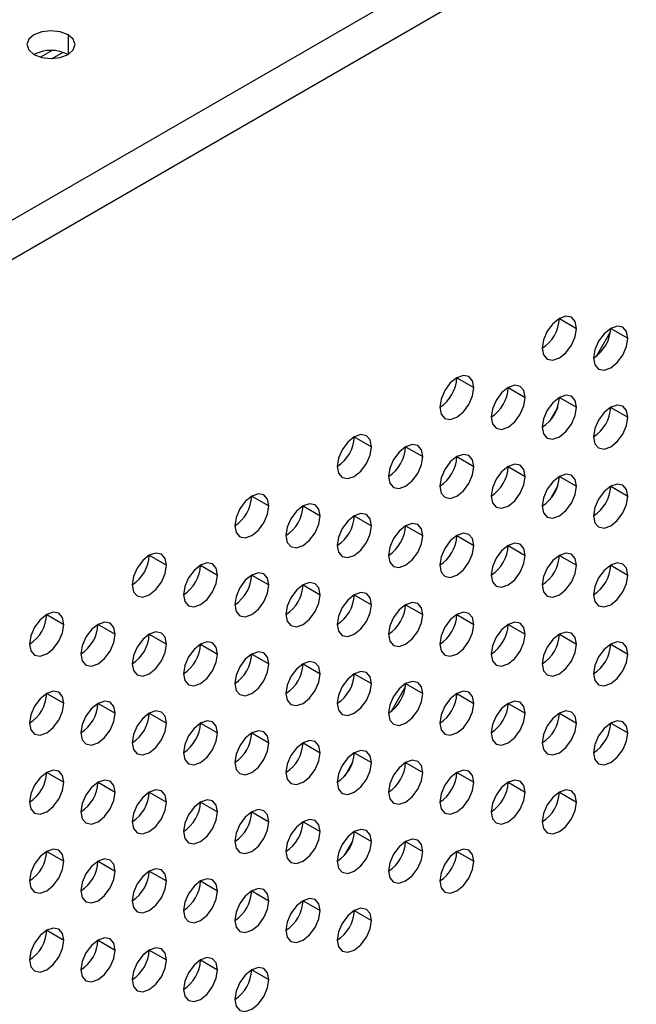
# Model space of a CAD drawing. Header units: millimetres. Extents: x 0 to 1118, y 0 to 864.
# Tile 323 of 397: x 980.81 to 983.36, y 709.9 to 713.98. Entities that reach past the tile are written whole.
import ezdxf

# ---------------------------------------------------------------- set-up
doc = ezdxf.new("R2010")
doc.units = ezdxf.units.MM

msp = doc.modelspace()

# ---------------------------------------------------------------- linework, layer by layer
at = {"color": 7, "linetype": 'Continuous', "lineweight": 25}
for p, q in [((948.5326, 694.5334), (1004.2526, 726.6999)), ((1004.3234, 726.5774), (948.6033, 694.4109)), ((980.9404, 713.8481), (980.892, 713.8201)), ((983.0394, 712.739), (983.1102, 712.6982)), ((983.2508, 712.6858), (983.1912, 712.5825)), ((983.2516, 712.6982), (983.3223, 712.6573)), ((982.6152, 712.4941), (982.6859, 712.4533)), ((982.8273, 712.4532), (982.898, 712.4124)), ((983.0394, 712.4124), (983.1102, 712.3716)), ((983.0324, 712.3728), (982.9995, 712.3158)), ((983.2516, 712.3715), (983.3223, 712.3307)), ((982.1909, 712.2492), (982.2616, 712.2083)), ((982.403, 712.2083), (982.4738, 712.1675)), ((982.6152, 712.1675), (982.6859, 712.1266)), ((982.8273, 712.1266), (982.898, 712.0858)), ((983.0394, 712.0858), (983.1102, 712.045)), ((983.0324, 712.0462), (982.9995, 711.9892)), ((983.2516, 712.0449), (983.3223, 712.0041)), ((981.7667, 712.0042), (981.8374, 711.9634)), ((981.9788, 711.9634), (982.0495, 711.9226)), ((982.1909, 711.9225), (982.2616, 711.8817)), ((982.403, 711.8817), (982.4738, 711.8409)), ((982.6152, 711.8408), (982.6859, 711.8)), ((982.8273, 711.8), (982.898, 711.7592)), ((981.3424, 711.7593), (981.4131, 711.7185)), ((983.0394, 711.7592), (983.1102, 711.7183)), ((981.5545, 711.7185), (981.6252, 711.6776)), ((983.2516, 711.7183), (983.3223, 711.6775)), ((981.7667, 711.6776), (981.8374, 711.6368)), ((981.9788, 711.6368), (982.0495, 711.596)), ((982.1909, 711.5959), (982.2616, 711.5551)), ((982.403, 711.5551), (982.4738, 711.5143)), ((980.9181, 711.5144), (980.9888, 711.4736)), ((982.6152, 711.5142), (982.6859, 711.4734)), ((981.1303, 711.4735), (981.201, 711.4327)), ((982.8273, 711.4734), (982.898, 711.4326)), ((981.3424, 711.4327), (981.4131, 711.3919)), ((983.0394, 711.4325), (983.1102, 711.3917)), ((981.5545, 711.3919), (981.6252, 711.351)), ((983.2516, 711.3917), (983.3223, 711.3509)), ((981.7667, 711.351), (981.8374, 711.3102)), ((981.9788, 711.3102), (982.0495, 711.2693)), ((982.1909, 711.2693), (982.2616, 711.2285)), ((982.4023, 711.2161), (982.3427, 711.1128)), ((982.403, 711.2285), (982.4738, 711.1876)), ((980.9181, 711.1878), (980.9888, 711.147)), ((982.6152, 711.1876), (982.6859, 711.1468)), ((981.1303, 711.1469), (981.201, 711.1061)), ((982.8273, 711.1468), (982.898, 711.1059)), ((981.3424, 711.1061), (981.4131, 711.0653)), ((983.0394, 711.1059), (983.1102, 711.0651)), ((981.5545, 711.0652), (981.6252, 711.0244)), ((983.2516, 711.0651), (983.3223, 711.0243)), ((981.7667, 711.0244), (981.8374, 710.9836)), ((981.9788, 710.9835), (982.0495, 710.9427)), ((982.1909, 710.9427), (982.2616, 710.9019)), ((982.1839, 710.9031), (982.151, 710.8461)), ((982.403, 710.9018), (982.4738, 710.861)), ((980.9181, 710.8612), (980.9888, 710.8203)), ((982.6152, 710.861), (982.6859, 710.8202)), ((981.1303, 710.8203), (981.201, 710.7795)), ((982.8273, 710.8202), (982.898, 710.7793)), ((981.3424, 710.7795), (981.4131, 710.7386)), ((983.0394, 710.7793), (983.1102, 710.7385)), ((981.5545, 710.7386), (981.6252, 710.6978)), ((981.7667, 710.6978), (981.8374, 710.657)), ((981.9788, 710.6569), (982.0495, 710.6161)), ((982.1909, 710.6161), (982.2616, 710.5753)), ((982.1839, 710.5765), (982.1509, 710.5195)), ((982.403, 710.5752), (982.4738, 710.5344)), ((980.9181, 710.5345), (980.9888, 710.4937)), ((982.6152, 710.5344), (982.6859, 710.4936)), ((981.1303, 710.4937), (981.201, 710.4529)), ((981.3424, 710.4528), (981.4131, 710.412)), ((981.5545, 710.412), (981.6252, 710.3712)), ((981.7667, 710.3712), (981.8374, 710.3303)), ((981.9788, 710.3303), (982.0495, 710.2895)), ((982.1909, 710.2895), (982.2616, 710.2486)), ((980.9181, 710.2079), (980.9888, 710.1671)), ((981.1303, 710.1671), (981.201, 710.1263)), ((981.3424, 710.1262), (981.4131, 710.0854)), ((981.5545, 710.0854), (981.6252, 710.0446)), ((981.7667, 710.0445), (981.8374, 710.0037))]:
    msp.add_line(p, q, dxfattribs=at)
at = {"color": 8, "linetype": 'Continuous', "lineweight": 25}
for p, q in [((981.0065, 713.9129), (981.0065, 713.8312)), ((980.9406, 713.8144), (980.9857, 713.8404))]:
    msp.add_line(p, q, dxfattribs=at)
at = {"color": 7, "linetype": 'Continuous', "lineweight": 25, "flags": 128}
for points in [[(981.0065, 713.9129), (980.9741, 713.9254), (980.9358, 713.9298), (980.8975, 713.9254), (980.8651, 713.9129), (980.8434, 713.8941), (980.8358, 713.872), (980.8434, 713.85), (980.8651, 713.8312)], [(980.8651, 713.8312), (980.8975, 713.8187), (980.9358, 713.8143), (980.9741, 713.8187), (981.0065, 713.8312), (981.0282, 713.85), (981.0358, 713.872), (981.0282, 713.8941), (981.0065, 713.9129)], [(983.1102, 712.6982), (983.1048, 712.7263), (983.0894, 712.744), (983.0665, 712.7484), (983.0394, 712.739), (983.0124, 712.7172), (982.9894, 712.6862), (982.9741, 712.6509), (982.9687, 712.6165)], [(982.9687, 712.6165), (982.9741, 712.5884), (982.9894, 712.5708), (983.0124, 712.5663), (983.0394, 712.5757), (983.0665, 712.5975), (983.0894, 712.6285), (983.1048, 712.6638), (983.1102, 712.6982)], [(983.3223, 712.6573), (983.3169, 712.6855), (983.3016, 712.7031), (983.2786, 712.7076), (983.2516, 712.6982), (983.2245, 712.6763), (983.2016, 712.6454), (983.1862, 712.6101), (983.1809, 712.5757)], [(983.1809, 712.5757), (983.1862, 712.5476), (983.2016, 712.5299), (983.2245, 712.5255), (983.2516, 712.5349), (983.2786, 712.5567), (983.3016, 712.5876), (983.3169, 712.623), (983.3223, 712.6573)], [(982.6859, 712.4533), (982.6805, 712.4814), (982.6652, 712.499), (982.6422, 712.5035), (982.6152, 712.4941), (982.5881, 712.4723), (982.5652, 712.4413), (982.5499, 712.406), (982.5445, 712.3716)], [(982.5445, 712.3716), (982.5499, 712.3435), (982.5652, 712.3258), (982.5881, 712.3214), (982.6152, 712.3308), (982.6422, 712.3526), (982.6652, 712.3836), (982.6805, 712.4189), (982.6859, 712.4533)], [(982.898, 712.4124), (982.8926, 712.4406), (982.8773, 712.4582), (982.8544, 712.4627), (982.8273, 712.4532), (982.8003, 712.4314), (982.7773, 712.4005), (982.762, 712.3651), (982.7566, 712.3308)], [(982.7566, 712.3308), (982.762, 712.3026), (982.7773, 712.285), (982.8003, 712.2805), (982.8273, 712.2899), (982.8544, 712.3118), (982.8773, 712.3427), (982.8926, 712.3781), (982.898, 712.4124)], [(983.1102, 712.3716), (983.1048, 712.3997), (983.0894, 712.4173), (983.0665, 712.4218), (983.0394, 712.4124), (983.0124, 712.3906), (982.9894, 712.3596), (982.9741, 712.3243), (982.9687, 712.2899)], [(982.9687, 712.2899), (982.9741, 712.2618), (982.9894, 712.2441), (983.0124, 712.2397), (983.0394, 712.2491), (983.0665, 712.2709), (983.0894, 712.3019), (983.1048, 712.3372), (983.1102, 712.3716)], [(983.3223, 712.3307), (983.3169, 712.3589), (983.3016, 712.3765), (983.2786, 712.381), (983.2516, 712.3716), (983.2245, 712.3497), (983.2016, 712.3188), (983.1862, 712.2834), (983.1809, 712.2491)], [(983.1809, 712.2491), (983.1862, 712.2209), (983.2016, 712.2033), (983.2245, 712.1988), (983.2516, 712.2082), (983.2786, 712.2301), (983.3016, 712.261), (983.3169, 712.2964), (983.3223, 712.3307)], [(982.2616, 712.2083), (982.2562, 712.2365), (982.2409, 712.2541), (982.218, 712.2586), (982.1909, 712.2492), (982.1639, 712.2273), (982.1409, 712.1964), (982.1256, 712.1611), (982.1202, 712.1267)], [(982.1202, 712.1267), (982.1256, 712.0986), (982.1409, 712.0809), (982.1639, 712.0765), (982.1909, 712.0859), (982.218, 712.1077), (982.2409, 712.1386), (982.2562, 712.174), (982.2616, 712.2083)], [(982.4738, 712.1675), (982.4684, 712.1956), (982.453, 712.2133), (982.4301, 712.2177), (982.403, 712.2083), (982.376, 712.1865), (982.353, 712.1555), (982.3377, 712.1202), (982.3323, 712.0859)], [(982.3323, 712.0859), (982.3377, 712.0577), (982.353, 712.0401), (982.376, 712.0356), (982.403, 712.045), (982.4301, 712.0669), (982.453, 712.0978), (982.4684, 712.1331), (982.4738, 712.1675)], [(982.6859, 712.1266), (982.6805, 712.1548), (982.6652, 712.1724), (982.6422, 712.1769), (982.6152, 712.1675), (982.5881, 712.1456), (982.5652, 712.1147), (982.5499, 712.0794), (982.5445, 712.045)], [(982.5445, 712.045), (982.5499, 712.0169), (982.5652, 711.9992), (982.5881, 711.9948), (982.6152, 712.0042), (982.6422, 712.026), (982.6652, 712.0569), (982.6805, 712.0923), (982.6859, 712.1266)], [(982.898, 712.0858), (982.8926, 712.1139), (982.8773, 712.1316), (982.8544, 712.136), (982.8273, 712.1266), (982.8003, 712.1048), (982.7773, 712.0739), (982.762, 712.0385), (982.7566, 712.0042)], [(982.7566, 712.0042), (982.762, 711.976), (982.7773, 711.9584), (982.8003, 711.9539), (982.8273, 711.9633), (982.8544, 711.9852), (982.8773, 712.0161), (982.8926, 712.0514), (982.898, 712.0858)], [(983.1102, 712.045), (983.1048, 712.0731), (983.0894, 712.0907), (983.0665, 712.0952), (983.0394, 712.0858), (983.0124, 712.0639), (982.9894, 712.033), (982.9741, 711.9977), (982.9687, 711.9633)], [(982.9687, 711.9633), (982.9741, 711.9352), (982.9894, 711.9175), (983.0124, 711.9131), (983.0394, 711.9225), (983.0665, 711.9443), (983.0894, 711.9753), (983.1048, 712.0106), (983.1102, 712.045)], [(983.3223, 712.0041), (983.3169, 712.0322), (983.3016, 712.0499), (983.2786, 712.0543), (983.2516, 712.0449), (983.2245, 712.0231), (983.2016, 711.9922), (983.1862, 711.9568), (983.1809, 711.9225)], [(981.8374, 711.9634), (981.832, 711.9916), (981.8167, 712.0092), (981.7937, 712.0137), (981.7667, 712.0042), (981.7396, 711.9824), (981.7167, 711.9515), (981.7013, 711.9161), (981.6959, 711.8818)], [(983.1809, 711.9225), (983.1862, 711.8943), (983.2016, 711.8767), (983.2245, 711.8722), (983.2516, 711.8816), (983.2786, 711.9035), (983.3016, 711.9344), (983.3169, 711.9697), (983.3223, 712.0041)], [(981.6959, 711.8818), (981.7013, 711.8536), (981.7167, 711.836), (981.7396, 711.8315), (981.7667, 711.8409), (981.7937, 711.8628), (981.8167, 711.8937), (981.832, 711.9291), (981.8374, 711.9634)], [(982.0495, 711.9226), (982.0441, 711.9507), (982.0288, 711.9684), (982.0058, 711.9728), (981.9788, 711.9634), (981.9517, 711.9416), (981.9288, 711.9106), (981.9135, 711.8753), (981.9081, 711.8409)], [(981.9081, 711.8409), (981.9135, 711.8128), (981.9288, 711.7951), (981.9517, 711.7907), (981.9788, 711.8001), (982.0058, 711.8219), (982.0288, 711.8529), (982.0441, 711.8882), (982.0495, 711.9226)], [(982.2616, 711.8817), (982.2562, 711.9099), (982.2409, 711.9275), (982.218, 711.932), (982.1909, 711.9226), (982.1639, 711.9007), (982.1409, 711.8698), (982.1256, 711.8344), (982.1202, 711.8001)], [(982.1202, 711.8001), (982.1256, 711.7719), (982.1409, 711.7543), (982.1639, 711.7498), (982.1909, 711.7592), (982.218, 711.7811), (982.2409, 711.812), (982.2562, 711.8474), (982.2616, 711.8817)], [(982.4738, 711.8409), (982.4684, 711.869), (982.453, 711.8867), (982.4301, 711.8911), (982.403, 711.8817), (982.376, 711.8599), (982.353, 711.8289), (982.3377, 711.7936), (982.3323, 711.7592)], [(982.3323, 711.7592), (982.3377, 711.7311), (982.353, 711.7135), (982.376, 711.709), (982.403, 711.7184), (982.4301, 711.7402), (982.453, 711.7712), (982.4684, 711.8065), (982.4738, 711.8409)], [(982.6859, 711.8), (982.6805, 711.8282), (982.6652, 711.8458), (982.6422, 711.8503), (982.6152, 711.8409), (982.5881, 711.819), (982.5652, 711.7881), (982.5499, 711.7527), (982.5445, 711.7184)], [(982.5445, 711.7184), (982.5499, 711.6902), (982.5652, 711.6726), (982.5881, 711.6681), (982.6152, 711.6776), (982.6422, 711.6994), (982.6652, 711.7303), (982.6805, 711.7657), (982.6859, 711.8)], [(982.898, 711.7592), (982.8926, 711.7873), (982.8773, 711.805), (982.8544, 711.8094), (982.8273, 711.8), (982.8003, 711.7782), (982.7773, 711.7472), (982.762, 711.7119), (982.7566, 711.6775)], [(981.4131, 711.7185), (981.4077, 711.7466), (981.3924, 711.7643), (981.3694, 711.7687), (981.3424, 711.7593), (981.3153, 711.7375), (981.2924, 711.7065), (981.2771, 711.6712), (981.2717, 711.6369)], [(982.7566, 711.6775), (982.762, 711.6494), (982.7773, 711.6318), (982.8003, 711.6273), (982.8273, 711.6367), (982.8544, 711.6585), (982.8773, 711.6895), (982.8926, 711.7248), (982.898, 711.7592)], [(983.1102, 711.7183), (983.1048, 711.7465), (983.0894, 711.7641), (983.0665, 711.7686), (983.0394, 711.7592), (983.0124, 711.7373), (982.9894, 711.7064), (982.9741, 711.671), (982.9687, 711.6367)], [(981.2717, 711.6369), (981.2771, 711.6087), (981.2924, 711.5911), (981.3153, 711.5866), (981.3424, 711.596), (981.3694, 711.6179), (981.3924, 711.6488), (981.4077, 711.6841), (981.4131, 711.7185)], [(981.6252, 711.6776), (981.6198, 711.7058), (981.6045, 711.7234), (981.5816, 711.7279), (981.5545, 711.7185), (981.5275, 711.6966), (981.5045, 711.6657), (981.4892, 711.6304), (981.4838, 711.596)], [(982.9687, 711.6367), (982.9741, 711.6086), (982.9894, 711.5909), (983.0124, 711.5865), (983.0394, 711.5959), (983.0665, 711.6177), (983.0894, 711.6486), (983.1048, 711.684), (983.1102, 711.7183)], [(983.3223, 711.6775), (983.3169, 711.7056), (983.3016, 711.7233), (983.2786, 711.7277), (983.2516, 711.7183), (983.2245, 711.6965), (983.2016, 711.6655), (983.1862, 711.6302), (983.1809, 711.5958)], [(981.4838, 711.596), (981.4892, 711.5679), (981.5045, 711.5502), (981.5275, 711.5458), (981.5545, 711.5552), (981.5816, 711.577), (981.6045, 711.608), (981.6198, 711.6433), (981.6252, 711.6776)], [(981.8374, 711.6368), (981.832, 711.6649), (981.8167, 711.6826), (981.7937, 711.687), (981.7667, 711.6776), (981.7396, 711.6558), (981.7167, 711.6249), (981.7013, 711.5895), (981.6959, 711.5552)], [(983.1809, 711.5958), (983.1862, 711.5677), (983.2016, 711.5501), (983.2245, 711.5456), (983.2516, 711.555), (983.2786, 711.5768), (983.3016, 711.6078), (983.3169, 711.6431), (983.3223, 711.6775)], [(981.6959, 711.5552), (981.7013, 711.527), (981.7167, 711.5094), (981.7396, 711.5049), (981.7667, 711.5143), (981.7937, 711.5362), (981.8167, 711.5671), (981.832, 711.6024), (981.8374, 711.6368)], [(982.0495, 711.596), (982.0441, 711.6241), (982.0288, 711.6417), (982.0058, 711.6462), (981.9788, 711.6368), (981.9517, 711.6149), (981.9288, 711.584), (981.9135, 711.5487), (981.9081, 711.5143)], [(981.9081, 711.5143), (981.9135, 711.4862), (981.9288, 711.4685), (981.9517, 711.4641), (981.9788, 711.4735), (982.0058, 711.4953), (982.0288, 711.5263), (982.0441, 711.5616), (982.0495, 711.596)], [(982.2616, 711.5551), (982.2562, 711.5832), (982.2409, 711.6009), (982.218, 711.6053), (982.1909, 711.5959), (982.1639, 711.5741), (982.1409, 711.5432), (982.1256, 711.5078), (982.1202, 711.4735)], [(982.1202, 711.4735), (982.1256, 711.4453), (982.1409, 711.4277), (982.1639, 711.4232), (982.1909, 711.4326), (982.218, 711.4545), (982.2409, 711.4854), (982.2562, 711.5208), (982.2616, 711.5551)], [(982.4738, 711.5143), (982.4684, 711.5424), (982.453, 711.56), (982.4301, 711.5645), (982.403, 711.5551), (982.376, 711.5333), (982.353, 711.5023), (982.3377, 711.467), (982.3323, 711.4326)], [(980.9888, 711.4736), (980.9835, 711.5017), (980.9681, 711.5194), (980.9452, 711.5238), (980.9181, 711.5144), (980.8911, 711.4926), (980.8681, 711.4616), (980.8528, 711.4263), (980.8474, 711.3919)], [(982.3323, 711.4326), (982.3377, 711.4045), (982.353, 711.3868), (982.376, 711.3824), (982.403, 711.3918), (982.4301, 711.4136), (982.453, 711.4446), (982.4684, 711.4799), (982.4738, 711.5143)], [(982.6859, 711.4734), (982.6805, 711.5016), (982.6652, 711.5192), (982.6422, 711.5237), (982.6152, 711.5142), (982.5881, 711.4924), (982.5652, 711.4615), (982.5499, 711.4261), (982.5445, 711.3918)], [(980.8474, 711.3919), (980.8528, 711.3638), (980.8681, 711.3461), (980.8911, 711.3417), (980.9181, 711.3511), (980.9452, 711.3729), (980.9681, 711.4039), (980.9835, 711.4392), (980.9888, 711.4736)], [(981.201, 711.4327), (981.1956, 711.4609), (981.1803, 711.4785), (981.1573, 711.483), (981.1303, 711.4736), (981.1032, 711.4517), (981.0803, 711.4208), (981.0649, 711.3854), (981.0595, 711.3511)], [(982.5445, 711.3918), (982.5499, 711.3636), (982.5652, 711.346), (982.5881, 711.3415), (982.6152, 711.3509), (982.6422, 711.3728), (982.6652, 711.4037), (982.6805, 711.4391), (982.6859, 711.4734)], [(982.898, 711.4326), (982.8926, 711.4607), (982.8773, 711.4783), (982.8544, 711.4828), (982.8273, 711.4734), (982.8003, 711.4516), (982.7773, 711.4206), (982.762, 711.3853), (982.7566, 711.3509)], [(981.0595, 711.3511), (981.0649, 711.3229), (981.0803, 711.3053), (981.1032, 711.3008), (981.1303, 711.3102), (981.1573, 711.3321), (981.1803, 711.363), (981.1956, 711.3984), (981.201, 711.4327)], [(981.4131, 711.3919), (981.4077, 711.42), (981.3924, 711.4377), (981.3694, 711.4421), (981.3424, 711.4327), (981.3153, 711.4109), (981.2924, 711.3799), (981.2771, 711.3446), (981.2717, 711.3102)], [(982.7566, 711.3509), (982.762, 711.3228), (982.7773, 711.3051), (982.8003, 711.3007), (982.8273, 711.3101), (982.8544, 711.3319), (982.8773, 711.3629), (982.8926, 711.3982), (982.898, 711.4326)], [(983.1102, 711.3917), (983.1048, 711.4199), (983.0894, 711.4375), (983.0665, 711.442), (983.0394, 711.4326), (983.0124, 711.4107), (982.9894, 711.3798), (982.9741, 711.3444), (982.9687, 711.3101)], [(981.2717, 711.3102), (981.2771, 711.2821), (981.2924, 711.2645), (981.3153, 711.26), (981.3424, 711.2694), (981.3694, 711.2912), (981.3924, 711.3222), (981.4077, 711.3575), (981.4131, 711.3919)], [(981.6252, 711.351), (981.6198, 711.3792), (981.6045, 711.3968), (981.5816, 711.4013), (981.5545, 711.3919), (981.5275, 711.37), (981.5045, 711.3391), (981.4892, 711.3037), (981.4838, 711.2694)], [(982.9687, 711.3101), (982.9741, 711.2819), (982.9894, 711.2643), (983.0124, 711.2598), (983.0394, 711.2692), (983.0665, 711.2911), (983.0894, 711.322), (983.1048, 711.3574), (983.1102, 711.3917)], [(983.3223, 711.3509), (983.3169, 711.379), (983.3016, 711.3967), (983.2786, 711.4011), (983.2516, 711.3917), (983.2245, 711.3699), (983.2016, 711.3389), (983.1862, 711.3036), (983.1809, 711.2692)], [(981.4838, 711.2694), (981.4892, 711.2412), (981.5045, 711.2236), (981.5275, 711.2191), (981.5545, 711.2286), (981.5816, 711.2504), (981.6045, 711.2813), (981.6198, 711.3167), (981.6252, 711.351)], [(981.8374, 711.3102), (981.832, 711.3383), (981.8167, 711.356), (981.7937, 711.3604), (981.7667, 711.351), (981.7396, 711.3292), (981.7167, 711.2982), (981.7013, 711.2629), (981.6959, 711.2285)], [(983.1809, 711.2692), (983.1862, 711.2411), (983.2016, 711.2234), (983.2245, 711.219), (983.2516, 711.2284), (983.2786, 711.2502), (983.3016, 711.2812), (983.3169, 711.3165), (983.3223, 711.3509)], [(981.6959, 711.2285), (981.7013, 711.2004), (981.7167, 711.1828), (981.7396, 711.1783), (981.7667, 711.1877), (981.7937, 711.2095), (981.8167, 711.2405), (981.832, 711.2758), (981.8374, 711.3102)], [(982.0495, 711.2693), (982.0441, 711.2975), (982.0288, 711.3151), (982.0058, 711.3196), (981.9788, 711.3102), (981.9517, 711.2883), (981.9288, 711.2574), (981.9135, 711.2221), (981.9081, 711.1877)], [(981.9081, 711.1877), (981.9135, 711.1596), (981.9288, 711.1419), (981.9517, 711.1375), (981.9788, 711.1469), (982.0058, 711.1687), (982.0288, 711.1996), (982.0441, 711.235), (982.0495, 711.2693)], [(982.2616, 711.2285), (982.2562, 711.2566), (982.2409, 711.2743), (982.218, 711.2787), (982.1909, 711.2693), (982.1639, 711.2475), (982.1409, 711.2165), (982.1256, 711.1812), (982.1202, 711.1468)], [(982.1202, 711.1468), (982.1256, 711.1187), (982.1409, 711.1011), (982.1639, 711.0966), (982.1909, 711.106), (982.218, 711.1279), (982.2409, 711.1588), (982.2562, 711.1941), (982.2616, 711.2285)], [(982.4738, 711.1876), (982.4684, 711.2158), (982.453, 711.2334), (982.4301, 711.2379), (982.403, 711.2285), (982.376, 711.2066), (982.353, 711.1757), (982.3377, 711.1404), (982.3323, 711.106)], [(980.9888, 711.147), (980.9835, 711.1751), (980.9681, 711.1927), (980.9452, 711.1972), (980.9181, 711.1878), (980.8911, 711.166), (980.8681, 711.135), (980.8528, 711.0997), (980.8474, 711.0653)], [(982.3323, 711.106), (982.3377, 711.0779), (982.353, 711.0602), (982.376, 711.0558), (982.403, 711.0652), (982.4301, 711.087), (982.453, 711.1179), (982.4684, 711.1533), (982.4738, 711.1876)], [(982.6859, 711.1468), (982.6805, 711.1749), (982.6652, 711.1926), (982.6422, 711.197), (982.6152, 711.1876), (982.5881, 711.1658), (982.5652, 711.1348), (982.5499, 711.0995), (982.5445, 711.0652)], [(980.8474, 711.0653), (980.8528, 711.0372), (980.8681, 711.0195), (980.8911, 711.0151), (980.9181, 711.0245), (980.9452, 711.0463), (980.9681, 711.0773), (980.9835, 711.1126), (980.9888, 711.147)], [(981.201, 711.1061), (981.1956, 711.1342), (981.1803, 711.1519), (981.1573, 711.1563), (981.1303, 711.1469), (981.1032, 711.1251), (981.0803, 711.0942), (981.0649, 711.0588), (981.0595, 711.0245)], [(982.5445, 711.0652), (982.5499, 711.037), (982.5652, 711.0194), (982.5881, 711.0149), (982.6152, 711.0243), (982.6422, 711.0462), (982.6652, 711.0771), (982.6805, 711.1124), (982.6859, 711.1468)], [(982.898, 711.1059), (982.8926, 711.1341), (982.8773, 711.1517), (982.8544, 711.1562), (982.8273, 711.1468), (982.8003, 711.1249), (982.7773, 711.094), (982.762, 711.0587), (982.7566, 711.0243)], [(981.0595, 711.0245), (981.0649, 710.9963), (981.0803, 710.9787), (981.1032, 710.9742), (981.1303, 710.9836), (981.1573, 711.0055), (981.1803, 711.0364), (981.1956, 711.0718), (981.201, 711.1061)], [(981.4131, 711.0653), (981.4077, 711.0934), (981.3924, 711.111), (981.3694, 711.1155), (981.3424, 711.1061), (981.3153, 711.0843), (981.2924, 711.0533), (981.2771, 711.018), (981.2717, 710.9836)], [(982.7566, 711.0243), (982.762, 710.9962), (982.7773, 710.9785), (982.8003, 710.9741), (982.8273, 710.9835), (982.8544, 711.0053), (982.8773, 711.0363), (982.8926, 711.0716), (982.898, 711.1059)], [(983.1102, 711.0651), (983.1048, 711.0932), (983.0894, 711.1109), (983.0665, 711.1153), (983.0394, 711.1059), (983.0124, 711.0841), (982.9894, 711.0532), (982.9741, 711.0178), (982.9687, 710.9835)], [(981.2717, 710.9836), (981.2771, 710.9555), (981.2924, 710.9378), (981.3153, 710.9334), (981.3424, 710.9428), (981.3694, 710.9646), (981.3924, 710.9956), (981.4077, 711.0309), (981.4131, 711.0653)], [(981.6252, 711.0244), (981.6198, 711.0526), (981.6045, 711.0702), (981.5816, 711.0747), (981.5545, 711.0652), (981.5275, 711.0434), (981.5045, 711.0125), (981.4892, 710.9771), (981.4838, 710.9428)], [(982.9687, 710.9835), (982.9741, 710.9553), (982.9894, 710.9377), (983.0124, 710.9332), (983.0394, 710.9426), (983.0665, 710.9645), (983.0894, 710.9954), (983.1048, 711.0307), (983.1102, 711.0651)], [(983.3223, 711.0243), (983.3169, 711.0524), (983.3016, 711.07), (983.2786, 711.0745), (983.2516, 711.0651), (983.2245, 711.0433), (983.2016, 711.0123), (983.1862, 710.977), (983.1809, 710.9426)], [(981.4838, 710.9428), (981.4892, 710.9146), (981.5045, 710.897), (981.5275, 710.8925), (981.5545, 710.9019), (981.5816, 710.9238), (981.6045, 710.9547), (981.6198, 710.9901), (981.6252, 711.0244)], [(981.8374, 710.9836), (981.832, 711.0117), (981.8167, 711.0293), (981.7937, 711.0338), (981.7667, 711.0244), (981.7396, 711.0026), (981.7167, 710.9716), (981.7013, 710.9363), (981.6959, 710.9019)], [(983.1809, 710.9426), (983.1862, 710.9145), (983.2016, 710.8968), (983.2245, 710.8924), (983.2516, 710.9018), (983.2786, 710.9236), (983.3016, 710.9546), (983.3169, 710.9899), (983.3223, 711.0243)], [(981.6959, 710.9019), (981.7013, 710.8738), (981.7167, 710.8561), (981.7396, 710.8517), (981.7667, 710.8611), (981.7937, 710.8829), (981.8167, 710.9139), (981.832, 710.9492), (981.8374, 710.9836)], [(982.0495, 710.9427), (982.0441, 710.9709), (982.0288, 710.9885), (982.0058, 710.993), (981.9788, 710.9836), (981.9517, 710.9617), (981.9288, 710.9308), (981.9135, 710.8954), (981.9081, 710.8611)], [(981.9081, 710.8611), (981.9135, 710.8329), (981.9288, 710.8153), (981.9517, 710.8108), (981.9788, 710.8202), (982.0058, 710.8421), (982.0288, 710.873), (982.0441, 710.9084), (982.0495, 710.9427)], [(982.2616, 710.9019), (982.2562, 710.93), (982.2409, 710.9477), (982.218, 710.9521), (982.1909, 710.9427), (982.1639, 710.9209), (982.1409, 710.8899), (982.1256, 710.8546), (982.1202, 710.8202)], [(982.1202, 710.8202), (982.1256, 710.7921), (982.1409, 710.7744), (982.1639, 710.77), (982.1909, 710.7794), (982.218, 710.8012), (982.2409, 710.8322), (982.2562, 710.8675), (982.2616, 710.9019)], [(982.4738, 710.861), (982.4684, 710.8892), (982.453, 710.9068), (982.4301, 710.9113), (982.403, 710.9019), (982.376, 710.88), (982.353, 710.8491), (982.3377, 710.8137), (982.3323, 710.7794)], [(980.9888, 710.8203), (980.9835, 710.8485), (980.9681, 710.8661), (980.9452, 710.8706), (980.9181, 710.8612), (980.8911, 710.8393), (980.8681, 710.8084), (980.8528, 710.7731), (980.8474, 710.7387)], [(982.3323, 710.7794), (982.3377, 710.7512), (982.353, 710.7336), (982.376, 710.7291), (982.403, 710.7386), (982.4301, 710.7604), (982.453, 710.7913), (982.4684, 710.8267), (982.4738, 710.861)], [(982.6859, 710.8202), (982.6805, 710.8483), (982.6652, 710.866), (982.6422, 710.8704), (982.6152, 710.861), (982.5881, 710.8392), (982.5652, 710.8082), (982.5499, 710.7729), (982.5445, 710.7385)], [(980.8474, 710.7387), (980.8528, 710.7106), (980.8681, 710.6929), (980.8911, 710.6885), (980.9181, 710.6979), (980.9452, 710.7197), (980.9681, 710.7506), (980.9835, 710.786), (980.9888, 710.8203)], [(981.201, 710.7795), (981.1956, 710.8076), (981.1803, 710.8253), (981.1573, 710.8297), (981.1303, 710.8203), (981.1032, 710.7985), (981.0803, 710.7675), (981.0649, 710.7322), (981.0595, 710.6979)], [(982.5445, 710.7385), (982.5499, 710.7104), (982.5652, 710.6928), (982.5881, 710.6883), (982.6152, 710.6977), (982.6422, 710.7195), (982.6652, 710.7505), (982.6805, 710.7858), (982.6859, 710.8202)], [(982.898, 710.7793), (982.8926, 710.8075), (982.8773, 710.8251), (982.8544, 710.8296), (982.8273, 710.8202), (982.8003, 710.7983), (982.7773, 710.7674), (982.762, 710.732), (982.7566, 710.6977)], [(981.0595, 710.6979), (981.0649, 710.6697), (981.0803, 710.6521), (981.1032, 710.6476), (981.1303, 710.657), (981.1573, 710.6789), (981.1803, 710.7098), (981.1956, 710.7451), (981.201, 710.7795)], [(981.4131, 710.7386), (981.4077, 710.7668), (981.3924, 710.7844), (981.3694, 710.7889), (981.3424, 710.7795), (981.3153, 710.7576), (981.2924, 710.7267), (981.2771, 710.6914), (981.2717, 710.657)], [(982.7566, 710.6977), (982.762, 710.6696), (982.7773, 710.6519), (982.8003, 710.6475), (982.8273, 710.6569), (982.8544, 710.6787), (982.8773, 710.7096), (982.8926, 710.745), (982.898, 710.7793)], [(983.1102, 710.7385), (983.1048, 710.7666), (983.0894, 710.7843), (983.0665, 710.7887), (983.0394, 710.7793), (983.0124, 710.7575), (982.9894, 710.7265), (982.9741, 710.6912), (982.9687, 710.6568)], [(981.2717, 710.657), (981.2771, 710.6289), (981.2924, 710.6112), (981.3153, 710.6068), (981.3424, 710.6162), (981.3694, 710.638), (981.3924, 710.669), (981.4077, 710.7043), (981.4131, 710.7386)], [(981.6252, 710.6978), (981.6198, 710.7259), (981.6045, 710.7436), (981.5816, 710.748), (981.5545, 710.7386), (981.5275, 710.7168), (981.5045, 710.6859), (981.4892, 710.6505), (981.4838, 710.6162)], [(982.9687, 710.6568), (982.9741, 710.6287), (982.9894, 710.6111), (983.0124, 710.6066), (983.0394, 710.616), (983.0665, 710.6378), (983.0894, 710.6688), (983.1048, 710.7041), (983.1102, 710.7385)], [(981.4838, 710.6162), (981.4892, 710.588), (981.5045, 710.5704), (981.5275, 710.5659), (981.5545, 710.5753), (981.5816, 710.5972), (981.6045, 710.6281), (981.6198, 710.6634), (981.6252, 710.6978)], [(981.8374, 710.657), (981.832, 710.6851), (981.8167, 710.7027), (981.7937, 710.7072), (981.7667, 710.6978), (981.7396, 710.6759), (981.7167, 710.645), (981.7013, 710.6097), (981.6959, 710.5753)], [(981.6959, 710.5753), (981.7013, 710.5472), (981.7167, 710.5295), (981.7396, 710.5251), (981.7667, 710.5345), (981.7937, 710.5563), (981.8167, 710.5873), (981.832, 710.6226), (981.8374, 710.657)], [(982.0495, 710.6161), (982.0441, 710.6442), (982.0288, 710.6619), (982.0058, 710.6663), (981.9788, 710.6569), (981.9517, 710.6351), (981.9288, 710.6042), (981.9135, 710.5688), (981.9081, 710.5345)], [(981.9081, 710.5345), (981.9135, 710.5063), (981.9288, 710.4887), (981.9517, 710.4842), (981.9788, 710.4936), (982.0058, 710.5155), (982.0288, 710.5464), (982.0441, 710.5817), (982.0495, 710.6161)], [(982.2616, 710.5753), (982.2562, 710.6034), (982.2409, 710.621), (982.218, 710.6255), (982.1909, 710.6161), (982.1639, 710.5943), (982.1409, 710.5633), (982.1256, 710.528), (982.1202, 710.4936)], [(982.1202, 710.4936), (982.1256, 710.4655), (982.1409, 710.4478), (982.1639, 710.4434), (982.1909, 710.4528), (982.218, 710.4746), (982.2409, 710.5056), (982.2562, 710.5409), (982.2616, 710.5753)], [(982.4738, 710.5344), (982.4684, 710.5625), (982.453, 710.5802), (982.4301, 710.5846), (982.403, 710.5752), (982.376, 710.5534), (982.353, 710.5225), (982.3377, 710.4871), (982.3323, 710.4528)], [(980.9888, 710.4937), (980.9835, 710.5219), (980.9681, 710.5395), (980.9452, 710.544), (980.9181, 710.5346), (980.8911, 710.5127), (980.8681, 710.4818), (980.8528, 710.4464), (980.8474, 710.4121)], [(982.3323, 710.4528), (982.3377, 710.4246), (982.353, 710.407), (982.376, 710.4025), (982.403, 710.4119), (982.4301, 710.4338), (982.453, 710.4647), (982.4684, 710.5001), (982.4738, 710.5344)], [(982.6859, 710.4936), (982.6805, 710.5217), (982.6652, 710.5393), (982.6422, 710.5438), (982.6152, 710.5344), (982.5881, 710.5126), (982.5652, 710.4816), (982.5499, 710.4463), (982.5445, 710.4119)], [(980.8474, 710.4121), (980.8528, 710.3839), (980.8681, 710.3663), (980.8911, 710.3618), (980.9181, 710.3712), (980.9452, 710.3931), (980.9681, 710.424), (980.9835, 710.4594), (980.9888, 710.4937)], [(981.201, 710.4529), (981.1956, 710.481), (981.1803, 710.4987), (981.1573, 710.5031), (981.1303, 710.4937), (981.1032, 710.4719), (981.0803, 710.4409), (981.0649, 710.4056), (981.0595, 710.3712)], [(982.5445, 710.4119), (982.5499, 710.3838), (982.5652, 710.3661), (982.5881, 710.3617), (982.6152, 710.3711), (982.6422, 710.3929), (982.6652, 710.4239), (982.6805, 710.4592), (982.6859, 710.4936)], [(981.0595, 710.3712), (981.0649, 710.3431), (981.0803, 710.3255), (981.1032, 710.321), (981.1303, 710.3304), (981.1573, 710.3522), (981.1803, 710.3832), (981.1956, 710.4185), (981.201, 710.4529)], [(981.4131, 710.412), (981.4077, 710.4402), (981.3924, 710.4578), (981.3694, 710.4623), (981.3424, 710.4529), (981.3153, 710.431), (981.2924, 710.4001), (981.2771, 710.3647), (981.2717, 710.3304)], [(981.2717, 710.3304), (981.2771, 710.3022), (981.2924, 710.2846), (981.3153, 710.2801), (981.3424, 710.2896), (981.3694, 710.3114), (981.3924, 710.3423), (981.4077, 710.3777), (981.4131, 710.412)], [(981.6252, 710.3712), (981.6198, 710.3993), (981.6045, 710.417), (981.5816, 710.4214), (981.5545, 710.412), (981.5275, 710.3902), (981.5045, 710.3592), (981.4892, 710.3239), (981.4838, 710.2895)], [(981.4838, 710.2895), (981.4892, 710.2614), (981.5045, 710.2438), (981.5275, 710.2393), (981.5545, 710.2487), (981.5816, 710.2705), (981.6045, 710.3015), (981.6198, 710.3368), (981.6252, 710.3712)], [(981.8374, 710.3303), (981.832, 710.3585), (981.8167, 710.3761), (981.7937, 710.3806), (981.7667, 710.3712), (981.7396, 710.3493), (981.7167, 710.3184), (981.7013, 710.283), (981.6959, 710.2487)], [(981.6959, 710.2487), (981.7013, 710.2206), (981.7167, 710.2029), (981.7396, 710.1985), (981.7667, 710.2079), (981.7937, 710.2297), (981.8167, 710.2606), (981.832, 710.296), (981.8374, 710.3303)], [(982.0495, 710.2895), (982.0441, 710.3176), (982.0288, 710.3353), (982.0058, 710.3397), (981.9788, 710.3303), (981.9517, 710.3085), (981.9288, 710.2775), (981.9135, 710.2422), (981.9081, 710.2078)], [(981.9081, 710.2078), (981.9135, 710.1797), (981.9288, 710.1621), (981.9517, 710.1576), (981.9788, 710.167), (982.0058, 710.1888), (982.0288, 710.2198), (982.0441, 710.2551), (982.0495, 710.2895)], [(982.2616, 710.2486), (982.2562, 710.2768), (982.2409, 710.2944), (982.218, 710.2989), (982.1909, 710.2895), (982.1639, 710.2676), (982.1409, 710.2367), (982.1256, 710.2014), (982.1202, 710.167)], [(982.1202, 710.167), (982.1256, 710.1389), (982.1409, 710.1212), (982.1639, 710.1168), (982.1909, 710.1262), (982.218, 710.148), (982.2409, 710.1789), (982.2562, 710.2143), (982.2616, 710.2486)], [(980.9888, 710.1671), (980.9835, 710.1952), (980.9681, 710.2129), (980.9452, 710.2173), (980.9181, 710.2079), (980.8911, 710.1861), (980.8681, 710.1552), (980.8528, 710.1198), (980.8474, 710.0855)], [(980.8474, 710.0855), (980.8528, 710.0573), (980.8681, 710.0397), (980.8911, 710.0352), (980.9181, 710.0446), (980.9452, 710.0665), (980.9681, 710.0974), (980.9835, 710.1328), (980.9888, 710.1671)], [(981.201, 710.1263), (981.1956, 710.1544), (981.1803, 710.172), (981.1573, 710.1765), (981.1303, 710.1671), (981.1032, 710.1453), (981.0803, 710.1143), (981.0649, 710.079), (981.0595, 710.0446)], [(981.0595, 710.0446), (981.0649, 710.0165), (981.0803, 709.9988), (981.1032, 709.9944), (981.1303, 710.0038), (981.1573, 710.0256), (981.1803, 710.0566), (981.1956, 710.0919), (981.201, 710.1263)], [(981.4131, 710.0854), (981.4077, 710.1136), (981.3924, 710.1312), (981.3694, 710.1357), (981.3424, 710.1262), (981.3153, 710.1044), (981.2924, 710.0735), (981.2771, 710.0381), (981.2717, 710.0038)], [(981.2717, 710.0038), (981.2771, 709.9756), (981.2924, 709.958), (981.3153, 709.9535), (981.3424, 709.9629), (981.3694, 709.9848), (981.3924, 710.0157), (981.4077, 710.0511), (981.4131, 710.0854)], [(981.6252, 710.0446), (981.6198, 710.0727), (981.6045, 710.0903), (981.5816, 710.0948), (981.5545, 710.0854), (981.5275, 710.0636), (981.5045, 710.0326), (981.4892, 709.9973), (981.4838, 709.9629)], [(981.4838, 709.9629), (981.4892, 709.9348), (981.5045, 709.9171), (981.5275, 709.9127), (981.5545, 709.9221), (981.5816, 709.9439), (981.6045, 709.9749), (981.6198, 710.0102), (981.6252, 710.0446)], [(981.8374, 710.0037), (981.832, 710.0319), (981.8167, 710.0495), (981.7937, 710.054), (981.7667, 710.0446), (981.7396, 710.0227), (981.7167, 709.9918), (981.7013, 709.9564), (981.6959, 709.9221)], [(981.6959, 709.9221), (981.7013, 709.8939), (981.7167, 709.8763), (981.7396, 709.8718), (981.7667, 709.8812), (981.7937, 709.9031), (981.8167, 709.934), (981.832, 709.9694), (981.8374, 710.0037)]]:
    msp.add_lwpolyline(points, dxfattribs=at)
at = {"color": 7, "linetype": 'Continuous', "lineweight": 25}
for centre, start, end in [((980.9358, 713.6947), 62.61, 117.3846), ((982.8859, 712.746), 302.6055, 357.3945), ((983.0981, 712.7051), 302.6055, 357.3945), ((982.4617, 712.5011), 302.6055, 357.3945), ((982.6738, 712.4602), 302.6055, 357.3945), ((982.8859, 712.4194), 302.6055, 357.3945), ((983.0981, 712.3785), 302.6055, 357.3945), ((982.0374, 712.2561), 302.6055, 357.3945), ((982.2495, 712.2153), 302.6055, 357.3945), ((982.4617, 712.1745), 302.6055, 357.3945), ((982.6738, 712.1336), 302.6055, 357.3945), ((982.8859, 712.0928), 302.6055, 357.3945), ((983.0981, 712.0519), 302.6055, 357.3945), ((981.6131, 712.0112), 302.6055, 357.3945), ((981.8253, 711.9704), 302.6055, 357.3945), ((982.0374, 711.9295), 302.6055, 357.3945), ((982.2495, 711.8887), 302.6055, 357.3945), ((982.4617, 711.8478), 302.6055, 357.3945), ((982.6738, 711.807), 302.6055, 357.3945), ((981.1889, 711.7663), 302.6055, 357.3945), ((982.8859, 711.7661), 302.6055, 357.3945), ((981.401, 711.7255), 302.6055, 357.3945), ((983.0981, 711.7253), 302.6055, 357.3945), ((981.6131, 711.6846), 302.6055, 357.3945), ((981.8253, 711.6438), 302.6055, 357.3945), ((982.0374, 711.6029), 302.6055, 357.3945), ((982.2495, 711.5621), 302.6055, 357.3945), ((980.7646, 711.5214), 302.6055, 357.3945), ((982.4617, 711.5212), 302.6055, 357.3945), ((980.9767, 711.4805), 302.6055, 357.3945), ((982.6738, 711.4804), 302.6055, 357.3945), ((981.1889, 711.4397), 302.6055, 357.3945), ((982.8859, 711.4395), 302.6055, 357.3945), ((981.401, 711.3988), 302.6055, 357.3945), ((983.0981, 711.3987), 302.6055, 357.3945), ((981.6131, 711.358), 302.6055, 357.3945), ((981.8253, 711.3171), 302.6055, 357.3945), ((982.0374, 711.2763), 302.6055, 357.3945), ((982.2495, 711.2354), 302.6055, 357.3945), ((980.7646, 711.1948), 302.6055, 357.3945), ((982.4617, 711.1946), 302.6055, 357.3945), ((980.9767, 711.1539), 302.6055, 357.3945), ((982.6738, 711.1538), 302.6055, 357.3945), ((981.1889, 711.1131), 302.6055, 357.3945), ((982.8859, 711.1129), 302.6055, 357.3945), ((981.401, 711.0722), 302.6055, 357.3945), ((983.0981, 711.0721), 302.6055, 357.3945), ((981.6131, 711.0314), 302.6055, 357.3945), ((981.8253, 710.9905), 302.6055, 357.3945), ((982.0374, 710.9497), 302.6055, 357.3945), ((982.2495, 710.9088), 302.6055, 357.3945), ((980.7646, 710.8681), 302.6055, 357.3945), ((982.4617, 710.868), 302.6055, 357.3945), ((980.9767, 710.8273), 302.6055, 357.3945), ((982.6738, 710.8271), 302.6055, 357.3945), ((981.1889, 710.7865), 302.6055, 357.3945), ((982.8859, 710.7863), 302.6055, 357.3945), ((981.401, 710.7456), 302.6055, 357.3945), ((981.6131, 710.7048), 302.6055, 357.3945), ((981.8253, 710.6639), 302.6055, 357.3945), ((982.0374, 710.6231), 302.6055, 357.3945), ((982.2495, 710.5822), 302.6055, 357.3945), ((980.7646, 710.5415), 302.6055, 357.3945), ((982.4617, 710.5414), 302.6055, 357.3945), ((980.9767, 710.5007), 302.6055, 357.3945), ((981.1889, 710.4598), 302.6055, 357.3945), ((981.401, 710.419), 302.6055, 357.3945), ((981.6131, 710.3781), 302.6055, 357.3945), ((981.8253, 710.3373), 302.6055, 357.3945), ((982.0374, 710.2964), 302.6055, 357.3945), ((980.7646, 710.2149), 302.6055, 357.3945), ((980.9767, 710.1741), 302.6055, 357.3945), ((981.1889, 710.1332), 302.6055, 357.3945), ((981.401, 710.0924), 302.6055, 357.3945), ((981.6131, 710.0515), 302.6055, 357.3945)]:
    msp.add_arc(centre, 0.1537, start, end, dxfattribs=at)

doc.saveas('drawing.dxf')
